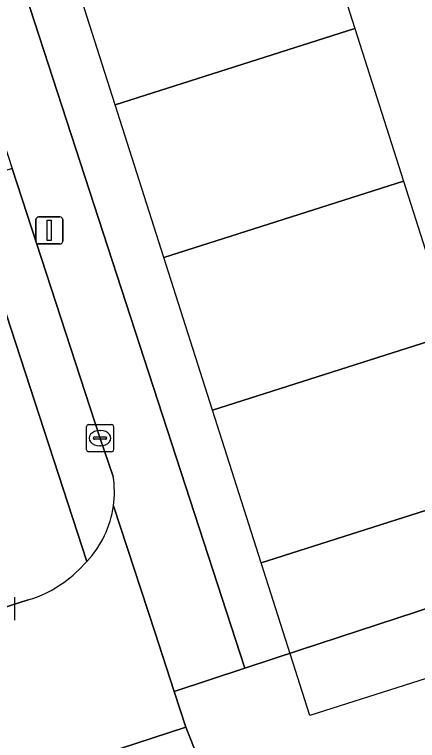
# Model space of a CAD drawing. Extents: x 158086 to 159499, y 382904 to 383981.
# Drawn here: x 159402.06 to 159416.95, y 383042.18 to 383069.02 of the extents above; entities that cross this region are included whole.
import ezdxf

# ---------------------------------------------------------------- set-up
doc = ezdxf.new("R2010")
doc.units = 0
for name, color, linetype in [('IMGEO_Erf', 7, 'Continuous'), ('IMGEO_Groenvoorziening', 7, 'Continuous'), ('IMGEO_Kolk', 7, 'Continuous'), ('IMGEO_Lichtmast', 7, 'Continuous'), ('IMGEO_Pand_vergunning_verleend', 7, 'Continuous'), ('IMGEO_Parkeervlak_open', 7, 'Continuous'), ('IMGEO_Rijbaan_lokaal_open', 7, 'Continuous'), ('IMGEO_Voetpad_open', 7, 'Continuous')]:
    doc.layers.add(name, color=color, linetype=linetype)

msp = doc.modelspace()

# ---------------------------------------------------------------- linework, layer by layer
at = {"layer": 'IMGEO_Erf'}
msp.add_lwpolyline([(159392.13, 383101.519), (159394.89, 383093.038), (159395.358, 383091.6), (159410.57, 383044.852), (159412.586, 383045.516), (159415.484, 383046.471), (159418.372, 383047.423)], dxfattribs=at)
at = {"layer": 'IMGEO_Groenvoorziening'}
for points in [[(159408.385, 383042.674), (159407.956, 383043.99), (159407.236, 383046.195), (159405.713, 383050.862)], [(159402.556, 383047.382), (159401.594, 383047.068), (159401.403, 383046.995)], [(159390.777, 383043.641), (159390.481, 383043.56), (159388.388, 383042.889), (159388.082, 383042.789), (159390.043, 383036.688), (159408.385, 383042.674)]]:
    msp.add_lwpolyline(points, dxfattribs=at)
for centre, radius, start, end in [((159401.996, 383051.37), 3.752, 316.8285, 352.2211), ((159401.35, 383051.683), 4.442, 304.6068, 319.581), ((159401.426, 383051.356), 4.132, 285.8718, 306.3148)]:
    msp.add_arc(centre, radius, start, end, dxfattribs=at)
at = {"layer": 'IMGEO_Kolk'}
for p, q in [((159404.717, 383052.933), (159404.717, 383053.785)), ((159404.792, 383053.859), (159405.644, 383053.859)), ((159405.718, 383053.785), (159405.718, 383052.933)), ((159405.205, 383053.639), (159405.23, 383053.639)), ((159404.976, 383053.353), (159404.976, 383053.365)), ((159405.414, 383053.316), (159405.016, 383053.316)), ((159405.019, 383053.402), (159405.417, 383053.402)), ((159405.46, 383053.365), (159405.46, 383053.353)), ((159405.228, 383053.079), (159405.203, 383053.079)), ((159405.644, 383052.859), (159404.792, 383052.859)), ((159402.056, 383047.48), (159402.056, 383046.628))]:
    msp.add_line(p, q, dxfattribs=at)
for points in [[(159404.717, 383052.933), (159404.717, 383053.785)], [(159404.792, 383053.859), (159405.644, 383053.859)], [(159405.718, 383053.785), (159405.718, 383052.933)], [(159405.644, 383052.859), (159404.792, 383052.859)], [(159402.056, 383047.48), (159402.056, 383046.628)]]:
    msp.add_lwpolyline(points, dxfattribs=at)
for centre, radius, start, end in [((159404.794, 383053.783), 0.0765, 91.552, 178.448), ((159404.794, 383053.783), 0.0765, 91.552, 178.448), ((159405.642, 383053.783), 0.0765, 1.552, 88.448), ((159405.642, 383053.783), 0.0765, 1.552, 88.448), ((159405.016, 383053.362), 0.0403, 85.8775, 175.7526), ((159405.013, 383053.352), 0.0366, 178.938, 274.7102), ((159405.417, 383053.359), 0.043, 264.8664, 352.4533), ((159405.421, 383053.364), 0.0386, 1.7309, 96.639), ((159404.794, 383052.935), 0.0765, 181.552, 268.448), ((159404.794, 383052.935), 0.0765, 181.552, 268.448), ((159405.642, 383052.935), 0.0765, 271.552, 358.448), ((159405.642, 383052.935), 0.0765, 271.552, 358.448)]:
    msp.add_arc(centre, radius, start, end, dxfattribs=at)
for centre, major_axis, ratio, start_param, end_param in [((159405.204, 383053.359), (-0.387, 0.002), 0.722429, 4.712389, 7.853982), ((159405.229, 383053.359), (-0.39, 0.002), 0.717154, 1.570796, 4.712389)]:
    msp.add_ellipse(centre, major_axis=major_axis, ratio=ratio, start_param=start_param, end_param=end_param, dxfattribs=at)
at = {"layer": 'IMGEO_Lichtmast'}
for p, q in [((159402.846, 383060.638), (159402.846, 383061.438)), ((159402.846, 383061.438), (159402.846, 383060.638)), ((159402.946, 383061.538), (159403.736, 383061.538)), ((159403.736, 383061.538), (159402.946, 383061.538)), ((159403.836, 383061.438), (159403.836, 383060.638)), ((159403.836, 383060.638), (159403.836, 383061.438)), ((159403.736, 383060.538), (159402.946, 383060.538)), ((159402.946, 383060.538), (159403.736, 383060.538))]:
    msp.add_line(p, q, dxfattribs=at)
msp.add_lwpolyline([(159403.266, 383061.413), (159403.416, 383061.413), (159403.416, 383060.663), (159403.266, 383060.663), (159403.266, 383061.413)], dxfattribs=at)
for centre, start, end in [((159402.946, 383061.438), 90, 180), ((159402.946, 383061.438), 90, 180), ((159403.736, 383061.438), 0, 90), ((159403.736, 383061.438), 360, 90), ((159402.946, 383060.638), 180, 270), ((159402.946, 383060.638), 180, 270), ((159403.736, 383060.638), 270, 0), ((159403.736, 383060.638), 270, 0)]:
    msp.add_arc(centre, 0.1, start, end, dxfattribs=at)
at = {"layer": 'IMGEO_Pand_vergunning_verleend'}
for points in [[(159403.971, 383071.322), (159412.83, 383074.148), (159414.63, 383068.505), (159405.771, 383065.679)], [(159405.771, 383065.679), (159414.63, 383068.505), (159416.431, 383062.862), (159407.572, 383060.035)], [(159407.572, 383060.035), (159416.431, 383062.862), (159418.231, 383057.218), (159409.372, 383054.392)], [(159409.372, 383054.392), (159418.231, 383057.218), (159420.031, 383051.575), (159411.172, 383048.749)], [(159411.172, 383048.749), (159420.031, 383051.575), (159421.832, 383045.932), (159412.973, 383043.105)]]:
    msp.add_lwpolyline(points, close=True, dxfattribs=at)
at = {"layer": 'IMGEO_Parkeervlak_open'}
for points in [[(159401.969, 383063.326), (159400.165, 383062.757), (159404.732, 383048.803)], [(159405.705, 383051.937), (159405.208, 383053.385), (159401.969, 383063.326)]]:
    msp.add_lwpolyline(points, dxfattribs=at)
for centre, radius, start, end in [((159402.025, 383051.372), 3.723, 352.126, 8.7267), ((159401.996, 383051.37), 3.752, 316.8285, 352.2211)]:
    msp.add_arc(centre, radius, start, end, dxfattribs=at)
at = {"layer": 'IMGEO_Rijbaan_lokaal_open'}
for points in [[(159404.732, 383048.803), (159400.165, 383062.757), (159395.507, 383061.287), (159396.447, 383058.369)], [(159401.403, 383046.995), (159401.594, 383047.068), (159402.556, 383047.382)]]:
    msp.add_lwpolyline(points, dxfattribs=at)
for centre, radius, start, end in [((159401.35, 383051.683), 4.442, 304.6068, 319.581), ((159401.426, 383051.356), 4.132, 285.8718, 306.3148)]:
    msp.add_arc(centre, radius, start, end, dxfattribs=at)
at = {"layer": 'IMGEO_Voetpad_open'}
for points in [[(159386.891, 383109.568), (159386.93, 383109.448), (159387.975, 383106.232), (159388.418, 383104.869), (159392.933, 383090.966), (159398.2, 383074.89), (159400.216, 383068.702), (159400.483, 383067.884), (159401.075, 383066.069), (159401.969, 383063.326), (159405.208, 383053.385), (159405.705, 383051.937)], [(159405.713, 383050.862), (159407.236, 383046.195), (159407.956, 383043.99), (159410.57, 383044.852), (159395.358, 383091.6)], [(159440.437, 383041.791), (159439.956, 383043.217), (159440.242, 383043.309), (159438.941, 383047.376), (159438.504, 383048.785), (159437.201, 383052.878), (159437.426, 383052.95), (159437.224, 383053.584), (159435.096, 383052.889), (159432.823, 383052.147), (159429.933, 383051.203), (159427.042, 383050.259), (159424.152, 383049.314), (159421.262, 383048.37), (159419.532, 383047.805), (159418.372, 383047.423), (159415.484, 383046.471), (159412.586, 383045.516), (159410.57, 383044.852), (159407.956, 383043.99), (159408.385, 383042.674), (159409.27, 383040.437)], [(159301.039, 383009.71), (159301.65, 383007.839), (159301.805, 383007.364), (159304.972, 383008.394), (159306.264, 383008.814), (159306.105, 383009.303), (159305.506, 383011.139), (159346.378, 383024.461), (159346.978, 383022.63), (159347.146, 383022.117), (159348.223, 383018.815), (159350.38, 383019.518), (159349.879, 383021.061), (159380.323, 383030.961), (159390.811, 383034.377), (159409.27, 383040.437), (159408.385, 383042.674), (159390.043, 383036.688), (159388.082, 383042.789), (159377.578, 383039.358), (159379.576, 383033.227), (159350.459, 383023.804), (159348.487, 383029.908), (159344.931, 383028.763)]]:
    msp.add_lwpolyline(points, dxfattribs=at)
msp.add_arc((159402.025, 383051.372), 3.723, 352.126, 8.7267, dxfattribs=at)

doc.saveas('drawing.dxf')
